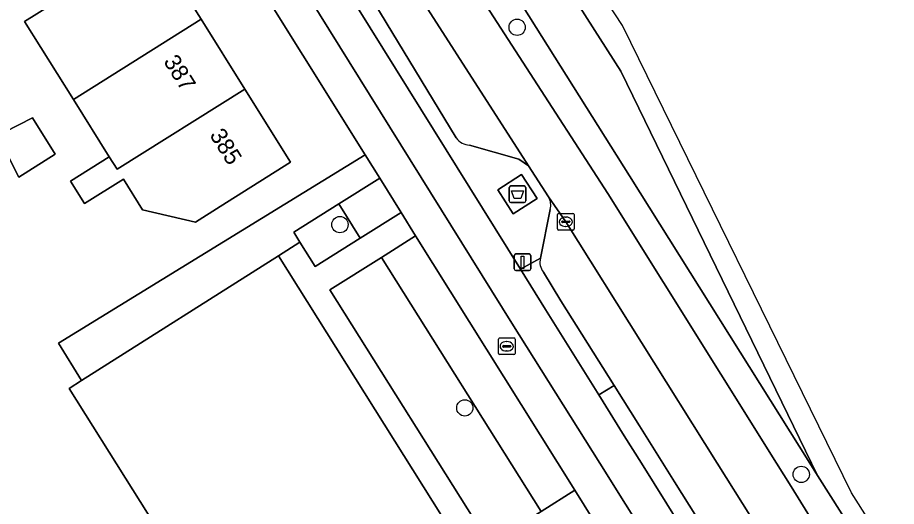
# Model space of a CAD drawing. Extents: x 159279 to 160377, y 384531 to 385888.
# Drawn here: x 160168.8 to 160221.6, y 384997.4 to 385026.7 of the extents above; entities that cross this region are included whole.
import ezdxf

# ---------------------------------------------------------------- set-up
doc = ezdxf.new("R2010")
doc.units = 0
for name, color, linetype in [('IMGEO_Afval_apart_plaats', 7, 'Continuous'), ('IMGEO_Berm_groen', 7, 'Continuous'), ('IMGEO_Berm_open', 7, 'Continuous'), ('IMGEO_Boom', 7, 'Continuous'), ('IMGEO_Brandkraan', 7, 'Continuous'), ('IMGEO_Erf', 7, 'Continuous'), ('IMGEO_Fietspad_gesloten', 7, 'Continuous'), ('IMGEO_Groenvoorziening', 7, 'Continuous'), ('IMGEO_Kolk', 7, 'Continuous'), ('IMGEO_Lichtmast', 7, 'Continuous'), ('IMGEO_OVBaan_open', 7, 'Continuous'), ('IMGEO_Pand', 7, 'Continuous'), ('IMGEO_Pand_nummerreeks', 7, 'Continuous'), ('IMGEO_Parkeervlak_open', 7, 'Continuous'), ('IMGEO_Rijbaan_regionaal_gesloten', 7, 'Continuous'), ('IMGEO_Voetpad_gesloten', 7, 'Continuous'), ('IMGEO_Voetpad_open', 7, 'Continuous')]:
    doc.layers.add(name, color=color, linetype=linetype)

msp = doc.modelspace()

# ---------------------------------------------------------------- linework, layer by layer
at = {"layer": 'IMGEO_Afval_apart_plaats'}
for p, q in [((160198.339, 385015.738), (160198.339, 385016.538)), ((160198.339, 385016.538), (160198.339, 385015.738)), ((160198.439, 385016.638), (160199.229, 385016.638)), ((160199.229, 385016.638), (160198.439, 385016.638)), ((160199.329, 385016.538), (160199.329, 385015.738)), ((160199.329, 385015.738), (160199.329, 385016.538)), ((160199.229, 385015.638), (160198.439, 385015.638)), ((160198.439, 385015.638), (160199.229, 385015.638))]:
    msp.add_line(p, q, dxfattribs=at)
msp.add_lwpolyline([(160198.482, 385016.352), (160199.186, 385016.352), (160199.037, 385015.882), (160198.631, 385015.882), (160198.482, 385016.352)], dxfattribs=at)
for centre, start, end in [((160198.439, 385016.538), 90, 180), ((160198.439, 385016.538), 90, 180), ((160199.229, 385016.538), 0, 90), ((160199.229, 385016.538), 360, 90), ((160198.439, 385015.738), 180, 270), ((160198.439, 385015.738), 180, 270), ((160199.229, 385015.738), 270, 0), ((160199.229, 385015.738), 270, 0)]:
    msp.add_arc(centre, 0.1, start, end, dxfattribs=at)
at = {"layer": 'IMGEO_Berm_groen'}
for points in [[(160216.856, 384999.261), (160216.392, 385000), (160205.563, 385017.238), (160180.012, 385057.824)], [(160178.397, 385056.78), (160189.185, 385039.456), (160194.047, 385031.966), (160204.253, 385016.183), (160214.395, 385000), (160215.266, 384998.611), (160220.629, 384989.936), (160226.634, 384980.147), (160236.881, 384963.273), (160239.796, 384958.566), (160247.653, 384946.044), (160256.221, 384932.424), (160259.162, 384927.817), (160261.97, 384923.628)], [(160264.026, 384924.964), (160258.366, 384934.027), (160250.148, 384947.423), (160246.716, 384952.886), (160242.328, 384959.696), (160228.231, 384981.46), (160222.272, 384990.718), (160216.856, 384999.261)]]:
    msp.add_lwpolyline(points, dxfattribs=at)
at = {"layer": 'IMGEO_Berm_open'}
for points in [[(160173.065, 385053.397), (160181.714, 385039.404), (160199.013, 385011.635), (160200.215, 385012.302), (160200.788, 385015.225)], [(160195.16, 385019.519), (160184.638, 385036.841), (160184.209, 385036.557), (160182.21, 385039.749), (160182.66, 385040.037), (160176.764, 385049.462)], [(160199.501, 385017.835), (160198.922, 385018.241), (160195.956, 385019.087)], [(160200.693, 385015.981), (160199.501, 385017.835)]]:
    msp.add_lwpolyline(points, dxfattribs=at)
msp.add_lwpolyline([(160199.083, 385017.318), (160200.012, 385015.882), (160198.585, 385014.958), (160197.656, 385016.394)], close=True, dxfattribs=at)
for centre, radius, start, end in [((160196.011, 385020.137), 1.052, 216.0088, 267.0127), ((160199.948, 385015.503), 0.885, 341.6626, 32.662)]:
    msp.add_arc(centre, radius, start, end, dxfattribs=at)
at = {"layer": 'IMGEO_Boom'}
for centre in [(160198.815, 385026.154), (160188.173, 385014.316), (160195.672, 385003.323), (160215.876, 384999.334)]:
    msp.add_circle(centre, 0.489, dxfattribs=at)
at = {"layer": 'IMGEO_Brandkraan'}
for p, q in [((160197.689, 385006.59), (160197.689, 385007.442)), ((160197.764, 385007.516), (160198.616, 385007.516)), ((160198.69, 385007.442), (160198.69, 385006.59)), ((160197.948, 385007.01), (160197.948, 385007.022)), ((160198.386, 385006.973), (160197.988, 385006.973)), ((160197.991, 385007.059), (160198.389, 385007.059)), ((160198.177, 385007.296), (160198.202, 385007.296)), ((160198.432, 385007.022), (160198.432, 385007.01)), ((160198.616, 385006.516), (160197.764, 385006.516)), ((160198.2, 385006.736), (160198.175, 385006.736))]:
    msp.add_line(p, q, dxfattribs=at)
for points in [[(160197.689, 385006.59), (160197.689, 385007.442)], [(160197.764, 385007.516), (160198.616, 385007.516)], [(160198.69, 385007.442), (160198.69, 385006.59)], [(160198.616, 385006.516), (160197.764, 385006.516)]]:
    msp.add_lwpolyline(points, dxfattribs=at)
for centre, radius, start, end in [((160197.766, 385007.44), 0.0765, 91.552, 178.448), ((160197.766, 385007.44), 0.0765, 91.552, 178.448), ((160198.614, 385007.44), 0.0765, 1.552, 88.448), ((160198.614, 385007.44), 0.0765, 1.552, 88.448), ((160197.988, 385007.019), 0.0403, 85.8775, 175.7526), ((160197.985, 385007.009), 0.0366, 178.938, 274.7102), ((160198.389, 385007.016), 0.043, 264.8664, 352.4533), ((160198.393, 385007.021), 0.0386, 1.7309, 96.639), ((160197.766, 385006.592), 0.0765, 181.552, 268.448), ((160197.766, 385006.592), 0.0765, 181.552, 268.448), ((160198.614, 385006.592), 0.0765, 271.552, 358.448), ((160198.614, 385006.592), 0.0765, 271.552, 358.448)]:
    msp.add_arc(centre, radius, start, end, dxfattribs=at)
for centre, major_axis, ratio, start_param, end_param in [((160198.176, 385007.016), (-0.387, 0.002), 0.722429, 4.712389, 7.853982), ((160198.201, 385007.016), (-0.39, 0.002), 0.717154, 1.570796, 4.712389)]:
    msp.add_ellipse(centre, major_axis=major_axis, ratio=ratio, start_param=start_param, end_param=end_param, dxfattribs=at)
at = {"layer": 'IMGEO_Erf'}
for points in [[(160171.911, 385004.485), (160172.655, 385004.957), (160171.277, 385007.203), (160189.687, 385018.494), (160178.564, 385036.295), (160170.19, 385049.948), (160167.09, 385050.72), (160154.206, 385042.68), (160126.414, 385000), (160107.98, 384971.915), (160108.038, 384971.651), (160108.586, 384969.148), (160112.423, 384966.549), (160118.17, 384962.655), (160122.736, 384963.897), (160123.28, 384964.483), (160124.383, 384965.671), (160128.162, 384966.592), (160128.428, 384966.96), (160131.115, 384970.676), (160132.516, 384969.665), (160138.895, 384979.678), (160155.821, 384968.894), (160183.387, 384986.245)], [(160169.231, 385026.503), (160172.663, 385028.655), (160176.899, 385031.311), (160179.832, 385026.633), (160182.458, 385022.445), (160185.209, 385018.058), (160180.973, 385015.402), (160179.493, 385014.474), (160176.316, 385015.202), (160175.163, 385017.041), (160172.832, 385015.579), (160171.989, 385016.924), (160174.32, 385018.385), (160172.165, 385021.824)], [(160165.665, 385021.688), (160167.065, 385021.358), (160168.025, 385019.859), (160169.707, 385020.733), (160171.075, 385018.551), (160168.879, 385017.156), (160167.632, 385019.612), (160166.158, 385018.688), (160165.224, 385018.103)]]:
    msp.add_lwpolyline(points, close=True, dxfattribs=at)
at = {"layer": 'IMGEO_Fietspad_gesloten'}
for points in [[(160210.087, 384993.902), (160206.276, 385000), (160205.247, 385001.647), (160203.715, 385004.101), (160200.51, 385009.232), (160199.013, 385011.635), (160181.714, 385039.404), (160173.065, 385053.397), (160171.023, 385056.685), (160169.345, 385059.369), (160163.754, 385067.934)], [(160166.876, 385059.364), (160179.615, 385038.726), (160198.505, 385008.409), (160203.781, 385000), (160214.678, 384982.63)]]:
    msp.add_lwpolyline(points, dxfattribs=at)
at = {"layer": 'IMGEO_Groenvoorziening'}
for points in [[(160191.846, 385015.035), (160190.56, 385017.098), (160188.113, 385015.566), (160189.396, 385013.502)], [(160186.689, 385011.809), (160189.396, 385013.502), (160188.113, 385015.566), (160185.395, 385013.866), (160185.771, 385013.268)], [(160202.272, 384998.379), (160192.719, 385013.635), (160190.669, 385012.353), (160200.248, 384997.113)], [(160187.567, 385010.412), (160197.146, 384995.172), (160200.248, 384997.113), (160190.669, 385012.353)]]:
    msp.add_lwpolyline(points, close=True, dxfattribs=at)
at = {"layer": 'IMGEO_Kolk'}
for p, q in [((160201.236, 385014.063), (160201.236, 385014.915)), ((160201.311, 385014.989), (160202.163, 385014.989)), ((160202.237, 385014.915), (160202.237, 385014.063)), ((160201.495, 385014.483), (160201.495, 385014.495)), ((160201.933, 385014.446), (160201.535, 385014.446)), ((160201.538, 385014.532), (160201.936, 385014.532)), ((160201.724, 385014.769), (160201.749, 385014.769)), ((160201.979, 385014.495), (160201.979, 385014.483)), ((160202.163, 385013.989), (160201.311, 385013.989)), ((160201.747, 385014.209), (160201.722, 385014.209))]:
    msp.add_line(p, q, dxfattribs=at)
for points in [[(160201.236, 385014.063), (160201.236, 385014.915)], [(160201.311, 385014.989), (160202.163, 385014.989)], [(160202.237, 385014.915), (160202.237, 385014.063)], [(160202.163, 385013.989), (160201.311, 385013.989)]]:
    msp.add_lwpolyline(points, dxfattribs=at)
for centre, radius, start, end in [((160201.313, 385014.913), 0.0765, 91.552, 178.448), ((160201.313, 385014.913), 0.0765, 91.552, 178.448), ((160202.161, 385014.913), 0.0765, 1.552, 88.448), ((160202.161, 385014.913), 0.0765, 1.552, 88.448), ((160201.535, 385014.492), 0.0403, 85.8775, 175.7526), ((160201.532, 385014.482), 0.0366, 178.938, 274.7102), ((160201.936, 385014.489), 0.043, 264.8664, 352.4533), ((160201.94, 385014.494), 0.0386, 1.7309, 96.639), ((160201.313, 385014.065), 0.0765, 181.552, 268.448), ((160201.313, 385014.065), 0.0765, 181.552, 268.448), ((160202.161, 385014.065), 0.0765, 271.552, 358.448), ((160202.161, 385014.065), 0.0765, 271.552, 358.448)]:
    msp.add_arc(centre, radius, start, end, dxfattribs=at)
for centre, major_axis, ratio, start_param, end_param in [((160201.723, 385014.489), (-0.387, 0.002), 0.722429, 4.712389, 7.853982), ((160201.748, 385014.489), (-0.39, 0.002), 0.717154, 1.570796, 4.712389)]:
    msp.add_ellipse(centre, major_axis=major_axis, ratio=ratio, start_param=start_param, end_param=end_param, dxfattribs=at)
at = {"layer": 'IMGEO_Lichtmast'}
for p, q in [((160198.645, 385011.656), (160198.645, 385012.456)), ((160198.645, 385012.456), (160198.645, 385011.656)), ((160198.745, 385012.556), (160199.535, 385012.556)), ((160199.535, 385012.556), (160198.745, 385012.556)), ((160199.635, 385012.456), (160199.635, 385011.656)), ((160199.635, 385011.656), (160199.635, 385012.456)), ((160199.535, 385011.556), (160198.745, 385011.556)), ((160198.745, 385011.556), (160199.535, 385011.556))]:
    msp.add_line(p, q, dxfattribs=at)
msp.add_lwpolyline([(160199.065, 385012.431), (160199.215, 385012.431), (160199.215, 385011.681), (160199.065, 385011.681), (160199.065, 385012.431)], dxfattribs=at)
for centre, start, end in [((160198.745, 385012.456), 90, 180), ((160198.745, 385012.456), 90, 180), ((160199.535, 385012.456), 0, 90), ((160199.535, 385012.456), 360, 90), ((160198.745, 385011.656), 180, 270), ((160198.745, 385011.656), 180, 270), ((160199.535, 385011.656), 270, 0), ((160199.535, 385011.656), 270, 0)]:
    msp.add_arc(centre, 0.1, start, end, dxfattribs=at)
at = {"layer": 'IMGEO_OVBaan_open'}
for points in [[(160201.737, 385014.49), (160200.693, 385015.981)], [(160200.788, 385015.225), (160200.215, 385012.302)], [(160200.393, 385011.469), (160201.446, 385009.751), (160204.644, 385004.656), (160206.162, 385002.238), (160208.257, 384998.88), (160211.008, 384994.518), (160211.033, 384994.479), (160211.336, 384994.179), (160216.647, 384990.457), (160217.183, 384989.898), (160212.881, 384996.719), (160210.824, 385000), (160201.737, 385014.49)]]:
    msp.add_lwpolyline(points, dxfattribs=at)
for centre, radius, start, end in [((160199.948, 385015.503), 0.885, 341.6626, 32.662), ((160201.112, 385012.058), 0.93, 164.8044, 219.3194)]:
    msp.add_arc(centre, radius, start, end, dxfattribs=at)
at = {"layer": 'IMGEO_Pand'}
for points in [[(160179.832, 385026.633), (160176.899, 385031.311), (160172.663, 385028.655), (160169.231, 385026.503), (160172.165, 385021.824)], [(160182.458, 385022.445), (160179.832, 385026.633), (160172.165, 385021.824), (160174.32, 385018.385), (160174.79, 385017.636)], [(160185.209, 385018.058), (160182.458, 385022.445), (160174.79, 385017.636), (160174.32, 385018.385), (160171.989, 385016.924), (160172.832, 385015.579), (160175.163, 385017.041), (160176.316, 385015.202), (160179.493, 385014.474), (160180.973, 385015.402)], [(160168.025, 385019.859), (160167.632, 385019.612), (160168.879, 385017.156), (160171.075, 385018.551), (160169.707, 385020.733)], [(160207.073, 384976.509), (160184.472, 385012.451), (160172.655, 385004.957), (160171.911, 385004.485), (160183.387, 384986.245), (160155.821, 384968.894), (160138.895, 384979.678), (160132.516, 384969.665), (160128.468, 384963.312), (160128.225, 384962.93), (160128.151, 384962.81), (160136.468, 384957.522), (160140.797, 384954.771), (160156.585, 384944.734), (160157.383, 384945.236), (160175.252, 384956.483)]]:
    msp.add_lwpolyline(points, close=True, dxfattribs=at)
at = {"layer": 'IMGEO_Parkeervlak_open'}
for points in [[(160176.764, 385049.462), (160182.66, 385040.037), (160184.638, 385036.841), (160195.16, 385019.519)], [(160195.956, 385019.087), (160198.922, 385018.241), (160199.501, 385017.835), (160190.754, 385031.457), (160179.887, 385048.674)]]:
    msp.add_lwpolyline(points, dxfattribs=at)
msp.add_arc((160196.011, 385020.137), 1.052, 216.0088, 267.0127, dxfattribs=at)
at = {"layer": 'IMGEO_Rijbaan_regionaal_gesloten'}
for points in [[(160265.177, 384925.604), (160243.406, 384959.7), (160218.895, 384998.23), (160205.151, 385026.253), (160182.846, 385060.226), (160182.18, 385059.824), (160197.601, 385035.191), (160205.034, 385023.524), (160216.856, 384999.261), (160222.272, 384990.718), (160228.231, 384981.46), (160242.328, 384959.696), (160246.716, 384952.886), (160250.148, 384947.423), (160258.366, 384934.027), (160264.026, 384924.964), (160265.177, 384925.604)], [(160220.629, 384989.936), (160215.266, 384998.611), (160214.395, 385000), (160204.253, 385016.183), (160194.047, 385031.966), (160189.185, 385039.456), (160178.397, 385056.78), (160178.142, 385057.194), (160175.579, 385055.574), (160175.857, 385055.139), (160176.758, 385053.678), (160179.887, 385048.674), (160190.754, 385031.457), (160199.501, 385017.835), (160200.693, 385015.981), (160201.737, 385014.49), (160210.824, 385000), (160212.881, 384996.719)]]:
    msp.add_lwpolyline(points, dxfattribs=at)
msp.add_lwpolyline([(160182.18, 385059.824), (160179.699, 385058.326), (160180.012, 385057.824), (160205.563, 385017.238), (160216.392, 385000), (160216.856, 384999.261), (160205.034, 385023.524), (160197.601, 385035.191)], close=True, dxfattribs=at)
at = {"layer": 'IMGEO_Voetpad_gesloten'}
msp.add_lwpolyline([(160199.083, 385017.318), (160197.656, 385016.394), (160198.585, 385014.958), (160200.012, 385015.882)], close=True, dxfattribs=at)
at = {"layer": 'IMGEO_Voetpad_open'}
for points in [[(160214.678, 384982.63), (160203.781, 385000), (160198.505, 385008.409), (160179.615, 385038.726), (160166.876, 385059.364)], [(160167.09, 385050.72), (160170.19, 385049.948), (160178.564, 385036.295), (160189.687, 385018.494), (160190.56, 385017.098), (160191.846, 385015.035), (160192.719, 385013.635), (160202.272, 384998.379), (160203.866, 384995.838)], [(160200.215, 385012.302), (160199.013, 385011.635), (160200.51, 385009.232), (160203.715, 385004.101), (160204.644, 385004.656), (160201.446, 385009.751)], [(160201.446, 385009.751), (160200.393, 385011.469)]]:
    msp.add_lwpolyline(points, dxfattribs=at)
for points in [[(160184.472, 385012.451), (160185.771, 385013.268), (160185.395, 385013.866), (160188.113, 385015.566), (160190.56, 385017.098), (160189.687, 385018.494), (160171.277, 385007.203), (160172.655, 385004.957)], [(160201.934, 384993.756), (160199.136, 384992.006), (160198.742, 384992.632), (160202.044, 384994.698), (160203.866, 384995.838), (160202.272, 384998.379), (160200.248, 384997.113), (160197.146, 384995.172), (160187.567, 385010.412), (160190.669, 385012.353), (160192.719, 385013.635), (160191.846, 385015.035), (160189.396, 385013.502), (160186.689, 385011.809), (160185.771, 385013.268), (160184.472, 385012.451), (160207.073, 384976.509), (160208.349, 384977.286), (160200.727, 384989.472), (160203.53, 384991.216)], [(160206.162, 385002.238), (160204.644, 385004.656), (160203.715, 385004.101), (160205.247, 385001.647), (160206.276, 385000), (160210.087, 384993.902), (160211.008, 384994.518), (160208.257, 384998.88)]]:
    msp.add_lwpolyline(points, close=True, dxfattribs=at)
msp.add_arc((160201.112, 385012.058), 0.93, 164.8044, 219.3194, dxfattribs=at)

# ---------------------------------------------------------------- texts
at = {"layer": 'IMGEO_Pand_nummerreeks'}
for s, p in [('387', (160177.543, 385024.109)), ('385', (160180.313, 385019.691))]:
    msp.add_text(s, height=1, rotation=302.0912, dxfattribs=at).set_placement(p)

doc.saveas('drawing.dxf')
